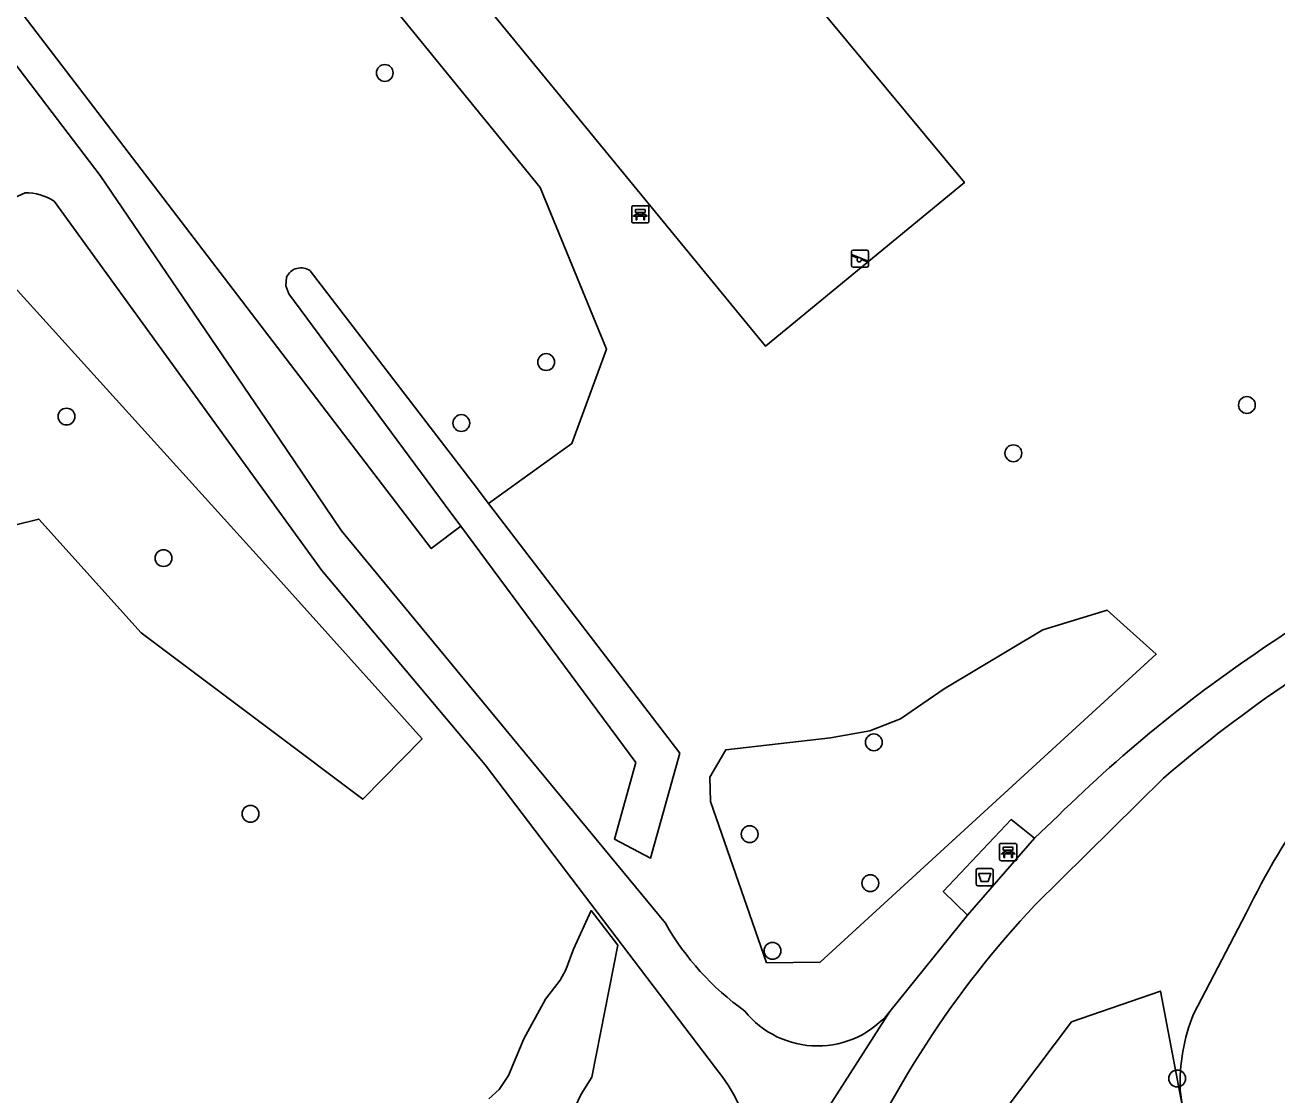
# Model space of a CAD drawing. Extents: x 158031 to 159244, y 380104 to 381214.
# Drawn here: x 158485.7 to 158558.5, y 380305 to 380367.3 of the extents above; entities that cross this region are included whole.
import ezdxf

# ---------------------------------------------------------------- set-up
doc = ezdxf.new("R2010")
doc.units = 0
for name, color, linetype in [('IMGEO_Afvalbak', 7, 'Continuous'), ('IMGEO_Bank', 7, 'Continuous'), ('IMGEO_Boom', 7, 'Continuous'), ('IMGEO_Gemengd_bos', 7, 'Continuous'), ('IMGEO_Groenvoorziening', 7, 'Continuous'), ('IMGEO_Loofbos', 7, 'Continuous'), ('IMGEO_Meer_plas_ven_vijver', 7, 'Continuous'), ('IMGEO_Speelvoorziening', 7, 'Continuous'), ('IMGEO_Terreindeel_gesloten', 7, 'Continuous'), ('IMGEO_Voetpad_halfverhard', 7, 'Continuous'), ('IMGEO_Waterloop', 7, 'Continuous')]:
    doc.layers.add(name, color=color, linetype=linetype)

msp = doc.modelspace()

# ---------------------------------------------------------------- linework, layer by layer
at = {"layer": 'IMGEO_Afvalbak'}
for p, q in [((158541.071, 380318.181), (158541.861, 380318.181)), ((158541.861, 380318.181), (158541.071, 380318.181)), ((158540.971, 380317.281), (158540.971, 380318.081)), ((158540.971, 380318.081), (158540.971, 380317.281)), ((158541.961, 380318.081), (158541.961, 380317.281)), ((158541.961, 380317.281), (158541.961, 380318.081)), ((158541.861, 380317.181), (158541.071, 380317.181)), ((158541.071, 380317.181), (158541.861, 380317.181))]:
    msp.add_line(p, q, dxfattribs=at)
msp.add_lwpolyline([(158541.114, 380317.895), (158541.818, 380317.895), (158541.669, 380317.425), (158541.263, 380317.425), (158541.114, 380317.895)], dxfattribs=at)
for centre, start, end in [((158541.071, 380318.081), 90, 180), ((158541.071, 380318.081), 90, 180), ((158541.861, 380318.081), 0, 90), ((158541.861, 380318.081), 360, 90), ((158541.071, 380317.281), 180, 270), ((158541.071, 380317.281), 180, 270), ((158541.861, 380317.281), 270, 0), ((158541.861, 380317.281), 270, 0)]:
    msp.add_arc(centre, 0.1, start, end, dxfattribs=at)
at = {"layer": 'IMGEO_Bank'}
for p, q in [((158521.011, 380356.741), (158521.852, 380356.741)), ((158521.852, 380356.741), (158521.011, 380356.741)), ((158520.936, 380355.816), (158520.936, 380356.657)), ((158520.936, 380356.657), (158520.936, 380355.816)), ((158521.633, 380356.139), (158521.24, 380356.139)), ((158521.245, 380356.247), (158521.245, 380356.353)), ((158521.289, 380356.353), (158521.289, 380356.247)), ((158521.577, 380356.359), (158521.295, 380356.359)), ((158521.295, 380356.241), (158521.577, 380356.241)), ((158521.583, 380356.247), (158521.583, 380356.353)), ((158521.627, 380356.353), (158521.627, 380356.247)), ((158521.936, 380356.666), (158521.936, 380355.825)), ((158521.936, 380355.825), (158521.936, 380356.666)), ((158521.861, 380355.741), (158521.02, 380355.741)), ((158521.02, 380355.741), (158521.861, 380355.741)), ((158542.334, 380318.711), (158542.334, 380319.552)), ((158542.334, 380319.552), (158542.334, 380318.711)), ((158542.409, 380319.636), (158543.25, 380319.636)), ((158543.25, 380319.636), (158542.409, 380319.636)), ((158543.334, 380319.561), (158543.334, 380318.72)), ((158543.334, 380318.72), (158543.334, 380319.561)), ((158543.031, 380319.034), (158542.638, 380319.034)), ((158542.643, 380319.142), (158542.643, 380319.248)), ((158542.687, 380319.248), (158542.687, 380319.142)), ((158542.975, 380319.254), (158542.693, 380319.254)), ((158542.693, 380319.136), (158542.975, 380319.136)), ((158542.981, 380319.142), (158542.981, 380319.248)), ((158543.025, 380319.248), (158543.025, 380319.142)), ((158543.259, 380318.636), (158542.418, 380318.636)), ((158542.418, 380318.636), (158543.259, 380318.636))]:
    msp.add_line(p, q, dxfattribs=at)
for points in [[(158521.183, 380356.139), (158521.041, 380356.139), (158521.153, 380356.241), (158521.239, 380356.241)], [(158521.239, 380356.359), (158521.153, 380356.359), (158521.153, 380356.52), (158521.716, 380356.52), (158521.716, 380356.359), (158521.633, 380356.359)], [(158521.233, 380356.132), (158521.233, 380355.925), (158521.19, 380355.925), (158521.19, 380356.132)], [(158521.633, 380356.241), (158521.716, 380356.241), (158521.828, 380356.139), (158521.689, 380356.139)], [(158521.683, 380356.132), (158521.683, 380355.925), (158521.639, 380355.925), (158521.639, 380356.132)], [(158542.581, 380319.034), (158542.439, 380319.034), (158542.551, 380319.136), (158542.637, 380319.136)], [(158542.637, 380319.254), (158542.551, 380319.254), (158542.551, 380319.415), (158543.114, 380319.415), (158543.114, 380319.254), (158543.031, 380319.254)], [(158542.631, 380319.027), (158542.631, 380318.82), (158542.588, 380318.82), (158542.588, 380319.027)], [(158543.031, 380319.136), (158543.114, 380319.136), (158543.226, 380319.034), (158543.087, 380319.034)], [(158543.081, 380319.027), (158543.081, 380318.82), (158543.037, 380318.82), (158543.037, 380319.027)]]:
    msp.add_lwpolyline(points, dxfattribs=at)
for centre, radius, start, end in [((158521.014, 380356.663), 0.0779, 92.4484, 184.28452), ((158521.014, 380356.663), 0.0779, 92.4484, 184.28452), ((158521.858, 380356.663), 0.0779, 2.4484, 94.28452), ((158521.858, 380356.663), 0.0779, 2.4484, 94.28452), ((158521.183, 380356.132), 0.00671, 2.89567, 87.10433), ((158521.24, 380356.132), 0.00671, 92.89567, 177.10433), ((158521.238, 380356.352), 0.00671, 2.89567, 87.10433), ((158521.238, 380356.248), 0.00671, 272.89567, 357.10433), ((158521.295, 380356.352), 0.00671, 92.89567, 177.10433), ((158521.295, 380356.248), 0.00671, 182.89567, 267.10433), ((158521.577, 380356.352), 0.00671, 2.89567, 87.10433), ((158521.577, 380356.248), 0.00671, 272.89567, 357.10433), ((158521.634, 380356.352), 0.00671, 92.89567, 177.10433), ((158521.634, 380356.248), 0.00671, 182.89567, 267.10433), ((158521.632, 380356.132), 0.00671, 2.89567, 87.10433), ((158521.689, 380356.132), 0.00671, 92.89567, 177.10433), ((158521.014, 380355.819), 0.0779, 182.4484, 274.28452), ((158521.014, 380355.819), 0.0779, 182.4484, 274.28452), ((158521.858, 380355.819), 0.0779, 272.4484, 4.28452), ((158521.858, 380355.819), 0.0779, 272.4484, 4.28452), ((158542.412, 380319.558), 0.0779, 92.4484, 184.28452), ((158542.412, 380319.558), 0.0779, 92.4484, 184.28452), ((158543.256, 380319.558), 0.0779, 2.4484, 94.28452), ((158543.256, 380319.558), 0.0779, 2.4484, 94.28452), ((158542.581, 380319.027), 0.00671, 2.89567, 87.10433), ((158542.638, 380319.027), 0.00671, 92.89567, 177.10433), ((158542.636, 380319.247), 0.00671, 2.89567, 87.10433), ((158542.636, 380319.143), 0.00671, 272.89567, 357.10433), ((158542.693, 380319.247), 0.00671, 92.89567, 177.10433), ((158542.693, 380319.143), 0.00671, 182.89567, 267.10433), ((158542.975, 380319.247), 0.00671, 2.89567, 87.10433), ((158542.975, 380319.143), 0.00671, 272.89567, 357.10433), ((158543.032, 380319.247), 0.00671, 92.89567, 177.10433), ((158543.032, 380319.143), 0.00671, 182.89567, 267.10433), ((158543.03, 380319.027), 0.00671, 2.89567, 87.10433), ((158543.087, 380319.027), 0.00671, 92.89567, 177.10433), ((158542.412, 380318.714), 0.0779, 182.4484, 274.28452), ((158542.412, 380318.714), 0.0779, 182.4484, 274.28452), ((158543.256, 380318.714), 0.0779, 272.4484, 4.28452), ((158543.256, 380318.714), 0.0779, 272.4484, 4.28452)]:
    msp.add_arc(centre, radius, start, end, dxfattribs=at)
at = {"layer": 'IMGEO_Boom'}
for centre in [(158506.575, 380364.47), (158515.961, 380347.649), (158556.722, 380345.15), (158488.066, 380344.476), (158511.03, 380344.101), (158543.137, 380342.342), (158493.704, 380336.244), (158535.022, 380325.525), (158498.762, 380321.367), (158527.8, 380320.179), (158534.818, 380317.333), (158529.128, 380313.389), (158552.668, 380305.962)]:
    msp.add_circle(centre, 0.489, dxfattribs=at)
at = {"layer": 'IMGEO_Gemengd_bos'}
msp.add_lwpolyline([(158460.695, 380316.129), (158463.425, 380311.975), (158465.518, 380313.854), (158465.224, 380320.01), (158471.174, 380327.224), (158481.954, 380337.407), (158486.445, 380338.511), (158492.414, 380331.887), (158500, 380326.188), (158505.296, 380322.209), (158508.741, 380325.722), (158500, 380335.464), (158481.682, 380355.697), (158456.362, 380345.22), (158448.316, 380343.297), (158440.54, 380341.431)], dxfattribs=at)
at = {"layer": 'IMGEO_Groenvoorziening'}
for points in [[(158406.504, 380434.818), (158420.813, 380424.703), (158437.108, 380417.136), (158452.229, 380407.205), (158454.518, 380404.644), (158456.032, 380402.896), (158463.266, 380393.14), (158464.947, 380390.605), (158483.128, 380367.535), (158490.029, 380358.502), (158500, 380343.814), (158504.063, 380337.829), (158522.899, 380314.994)], [(158485.652, 380357.5), (158481.682, 380355.697), (158500, 380335.464), (158508.741, 380325.722), (158505.296, 380322.209), (158500, 380326.188), (158492.414, 380331.887), (158486.445, 380338.511), (158481.954, 380337.407), (158471.174, 380327.224), (158465.224, 380320.01), (158465.518, 380313.854), (158463.425, 380311.975), (158465.922, 380309.045), (158467.599, 380307.316), (158471.217, 380304.131), (158483.92, 380304.736), (158488.634, 380302.908), (158492.212, 380298.423), (158489.379, 380288.488), (158486.145, 380286.424), (158486.314, 380285.078), (158486.904, 380271.661)], [(158525.82, 380306.583), (158512.421, 380324.217), (158502.914, 380335.514), (158500, 380339.536), (158487.342, 380357.009)], [(158551.862, 380323.437), (158544.4, 380316.062)], [(158535.956, 380309.856), (158540.466, 380315.467), (158539.059, 380316.852), (158543.008, 380321.031), (158544.358, 380319.953), (158545.734, 380321.254)], [(158512.626, 380304.777), (158513.224, 380305.324), (158513.78, 380306.142), (158514.656, 380308.269), (158515.923, 380310.572), (158516.779, 380311.68), (158517.115, 380312.295), (158517.554, 380313.484), (158518.576, 380315.734), (158520.122, 380313.727), (158518.621, 380306.05), (158518.005, 380305.05), (158517.496, 380303.992)], [(158553.621, 380309.716), (158556.674, 380315.577)], [(158565.405, 380276.544), (158562.158, 380278.727), (158537.958, 380273.337), (158525.22, 380273.993), (158534.356, 380293.125), (158546.523, 380309.257), (158551.686, 380311.052), (158552.971, 380304.321), (158552.84, 380305.276)]]:
    msp.add_lwpolyline(points, dxfattribs=at)
for points in [[(158504.923, 380370.928), (158515.621, 380357.803), (158519.466, 380348.394), (158517.453, 380342.905), (158512.611, 380339.421), (158523.74, 380324.894), (158522.037, 380318.793), (158519.937, 380319.894), (158521.169, 380324.355), (158510.99, 380338.109), (158509.282, 380336.794), (158482.95, 380371.238), (158489.652, 380380.324), (158493.628, 380380.759), (158496.972, 380378.213)], [(158524.383, 380377.27), (158540.288, 380358.094), (158528.728, 380348.569), (158513.006, 380367.726)], [(158551.449, 380330.648), (158531.897, 380312.738), (158528.786, 380312.702), (158525.519, 380322.089), (158525.477, 380323.499), (158526.412, 380325.09), (158532.492, 380325.783), (158534.79, 380326.185), (158536.565, 380326.889), (158539.112, 380328.638), (158544.854, 380332.061), (158548.584, 380333.216)], [(158531.897, 380312.738), (158551.449, 380330.648), (158548.584, 380333.216), (158544.854, 380332.061), (158539.112, 380328.638), (158536.565, 380326.889), (158534.79, 380326.185), (158532.492, 380325.783), (158526.412, 380325.09), (158525.477, 380323.499), (158525.519, 380322.089), (158528.786, 380312.702)]]:
    msp.add_lwpolyline(points, close=True, dxfattribs=at)
for centre, radius, start, end in [((158485.696, 380354.497), 3.003, 56.76253, 90.83687), ((158597.619, 380273.657), 69.876, 106.35256, 124.07546), ((158605.431, 380261.062), 82.221, 117.59496, 130.6569), ((158605.104, 380260.741), 84.774, 123.37445, 134.45361), ((158600.802, 380293.96), 49.139, 144.92534, 153.90105), ((158586.03, 380276.93), 57.135, 136.77158, 157.42761), ((158536.873, 380322.99), 16.1, 209.77751, 234.44827), ((158531.748, 380313.285), 5.428, 218.70265, 320.82237), ((158563.623, 380305.668), 10.791, 157.96619, 182.08117), ((158517.557, 380299.839), 10.666, 346.26907, 39.21983)]:
    msp.add_arc(centre, radius, start, end, dxfattribs=at)
at = {"layer": 'IMGEO_Loofbos'}
for points in [[(158502.237, 380352.962), (158511.71, 380340.597), (158512.611, 380339.421), (158517.453, 380342.905), (158519.466, 380348.394), (158515.621, 380357.803), (158504.923, 380370.928), (158496.972, 380378.213), (158493.628, 380380.759), (158489.652, 380380.324), (158482.95, 380371.238), (158509.282, 380336.794), (158510.99, 380338.109), (158510.092, 380339.322), (158500.996, 380351.612), (158500.817, 380352.087), (158500.866, 380352.592)], [(158578.087, 380283.837), (158577.344, 380284.839), (158554.203, 380297.319), (158552.971, 380304.321), (158551.686, 380311.052), (158546.523, 380309.257), (158534.356, 380293.125), (158525.22, 380273.993), (158537.958, 380273.337), (158562.158, 380278.727), (158565.405, 380276.544), (158569.242, 380275.857), (158572.709, 380274.948), (158576.112, 380273.824)]]:
    msp.add_lwpolyline(points, dxfattribs=at)
msp.add_arc((158501.705, 380352.208), 0.923, 54.79501, 155.4109, dxfattribs=at)
at = {"layer": 'IMGEO_Meer_plas_ven_vijver'}
for points in [[(158556.674, 380315.577), (158553.621, 380309.716)], [(158552.84, 380305.276), (158552.971, 380304.321)]]:
    msp.add_lwpolyline(points, dxfattribs=at)
for centre, radius, start, end in [((158600.802, 380293.96), 49.139, 144.92534, 153.90105), ((158563.623, 380305.668), 10.791, 157.96619, 182.08117)]:
    msp.add_arc(centre, radius, start, end, dxfattribs=at)
at = {"layer": 'IMGEO_Speelvoorziening'}
for p, q in [((158533.715, 380353.261), (158533.715, 380354.061)), ((158533.715, 380354.061), (158533.715, 380353.261)), ((158534.098, 380353.689), (158533.759, 380353.826)), ((158533.784, 380353.886), (158534.66, 380353.533)), ((158533.815, 380354.161), (158534.605, 380354.161)), ((158534.605, 380354.161), (158533.815, 380354.161)), ((158534.705, 380354.061), (158534.705, 380353.261)), ((158534.705, 380353.261), (158534.705, 380354.061)), ((158534.605, 380353.161), (158533.815, 380353.161)), ((158533.815, 380353.161), (158534.605, 380353.161)), ((158534.636, 380353.473), (158534.296, 380353.61))]:
    msp.add_line(p, q, dxfattribs=at)
for centre, radius, start, end in [((158533.815, 380354.061), 0.1, 90, 180), ((158533.815, 380354.061), 0.1, 90, 180), ((158533.772, 380353.856), 0.0327, 68.07798, 248.07798), ((158534.605, 380354.061), 0.1, 0, 90), ((158534.605, 380354.061), 0.1, 360, 90), ((158533.815, 380353.261), 0.1, 180, 270), ((158533.815, 380353.261), 0.1, 180, 270), ((158534.177, 380353.599), 0.12, 130.99278, 5.16318), ((158534.605, 380353.261), 0.1, 270, 0), ((158534.605, 380353.261), 0.1, 270, 0), ((158534.648, 380353.503), 0.0327, 248.07798, 68.07798)]:
    msp.add_arc(centre, radius, start, end, dxfattribs=at)
at = {"layer": 'IMGEO_Terreindeel_gesloten'}
msp.add_lwpolyline([(158540.288, 380358.094), (158524.383, 380377.27), (158513.006, 380367.726), (158528.728, 380348.569)], close=True, dxfattribs=at)
at = {"layer": 'IMGEO_Voetpad_halfverhard'}
for points in [[(158522.899, 380314.994), (158504.063, 380337.829), (158500, 380343.814), (158490.029, 380358.502), (158483.128, 380367.535), (158464.947, 380390.605), (158463.266, 380393.14), (158456.032, 380402.896), (158454.518, 380404.644), (158452.229, 380407.205), (158437.108, 380417.136), (158420.813, 380424.703), (158406.504, 380434.818), (158405.57, 380433.431), (158408.205, 380431.445), (158417.192, 380424.673), (158419.321, 380423.457), (158435.468, 380415.564), (158450.427, 380405.137), (158451.065, 380404.545), (158479.747, 380366.863), (158483.573, 380361.836)], [(158481.682, 380355.697), (158485.652, 380357.5)], [(158487.342, 380357.009), (158500, 380339.536), (158502.914, 380335.514), (158512.421, 380324.217), (158525.82, 380306.583)], [(158544.4, 380316.062), (158551.862, 380323.437)], [(158545.734, 380321.254), (158544.358, 380319.953), (158540.466, 380315.467), (158535.956, 380309.856), (158527.918, 380297.307)], [(158527.918, 380297.307), (158535.956, 380309.856)]]:
    msp.add_lwpolyline(points, dxfattribs=at)
msp.add_lwpolyline([(158544.358, 380319.953), (158543.008, 380321.031), (158539.059, 380316.852), (158540.466, 380315.467)], close=True, dxfattribs=at)
for centre, radius, start, end in [((158485.696, 380354.497), 3.003, 56.76253, 90.83687), ((158597.619, 380273.657), 69.876, 106.35256, 124.07546), ((158605.431, 380261.062), 82.221, 117.59496, 130.6569), ((158605.104, 380260.741), 84.774, 123.37445, 134.45361), ((158586.03, 380276.93), 57.135, 136.77158, 157.42761), ((158536.873, 380322.99), 16.1, 209.77751, 234.44827), ((158531.748, 380313.285), 5.428, 218.70265, 320.82237), ((158517.557, 380299.839), 10.666, 346.26907, 39.21983)]:
    msp.add_arc(centre, radius, start, end, dxfattribs=at)
at = {"layer": 'IMGEO_Waterloop'}
for points in [[(158500.866, 380352.592), (158500.817, 380352.087), (158500.996, 380351.612), (158510.092, 380339.322), (158510.99, 380338.109), (158521.169, 380324.355), (158519.937, 380319.894), (158522.037, 380318.793), (158523.74, 380324.894), (158512.611, 380339.421)], [(158512.611, 380339.421), (158511.71, 380340.597), (158502.237, 380352.962)], [(158517.496, 380303.992), (158518.005, 380305.05), (158518.621, 380306.05), (158520.122, 380313.727), (158518.576, 380315.734), (158517.554, 380313.484), (158517.115, 380312.295), (158516.779, 380311.68), (158515.923, 380310.572), (158514.656, 380308.269), (158513.78, 380306.142), (158513.224, 380305.324), (158512.626, 380304.777)]]:
    msp.add_lwpolyline(points, dxfattribs=at)
msp.add_arc((158501.705, 380352.208), 0.923, 54.79501, 155.4109, dxfattribs=at)

doc.saveas('drawing.dxf')
